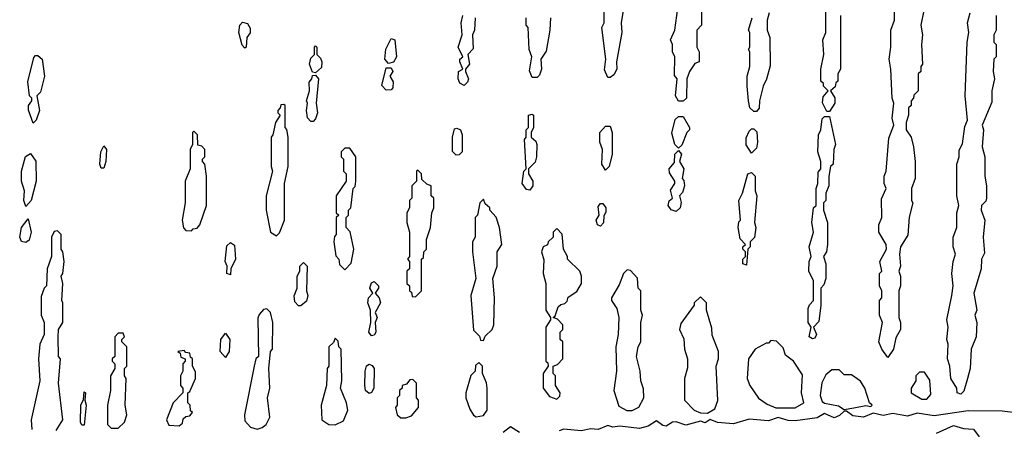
# Model space of a CAD drawing. Extents: x 2737310 to 2869991, y 870230 to 1012730.
# Tile 262 of 479: x 2766930 to 2770973, y 951946 to 953628. Entities that reach past the tile are written whole.
import ezdxf

# ---------------------------------------------------------------- set-up
doc = ezdxf.new("R2010")
doc.units = 0

msp = doc.modelspace()

# ---------------------------------------------------------------- linework, layer by layer
at = {"layer": '0CON02XD'}
for points in [[(2770667, 953787), (2770630, 953605), (2770637.5, 953565), (2770632.5, 953525), (2770637.5, 953445), (2770630, 953435), (2770630, 953415), (2770620, 953405), (2770620, 953335), (2770601.7, 953318.3), (2770600, 953305), (2770590, 953295), (2770590, 953275), (2770580, 953265), (2770580, 953235), (2770570, 953205), (2770570, 953175), (2770590, 953145), (2770600, 953105), (2770606.7, 953045), (2770607.5, 952975), (2770592.5, 952935), (2770592.5, 952885), (2770597.5, 952875), (2770583, 952817), (2770577, 952743), (2770547.5, 952695), (2770542.5, 952665), (2770547.5, 952615), (2770540, 952595), (2770547.5, 952575), (2770547.5, 952535), (2770540, 952515), (2770540, 952405), (2770547.5, 952385), (2770547.5, 952355), (2770528.3, 952321.7), (2770517.5, 952275), (2770495, 952240)], [(2769355, 953390), (2769345, 953390), (2769331.7, 953421.7), (2769337.5, 953465), (2769320, 953595), (2769330, 953615), (2769330, 953715)], [(2770255, 953250), (2770245, 953250), (2770226.4, 953286.4), (2770229.3, 953310.7), (2770250, 953335), (2770230, 953355), (2770230, 953365), (2770220, 953375), (2770220, 953425), (2770232.5, 953485), (2770227.5, 953545), (2770240, 953575), (2770240, 953705)], [(2770495, 952240), (2770470, 952275), (2770457.5, 952305), (2770472.5, 952385), (2770460, 952415), (2770460, 952475), (2770470, 952485), (2770470, 952515), (2770460, 952535), (2770460, 952585), (2770470, 952595), (2770462.5, 952635), (2770490, 952685), (2770487.5, 952705), (2770457.5, 952755), (2770457.5, 952785), (2770470, 952815), (2770468.3, 952891.7), (2770487.5, 952935), (2770480, 952955), (2770480, 952985), (2770487.5, 953005), (2770498.3, 953141.7), (2770520, 953195), (2770513.3, 953223.3), (2770520, 953285), (2770512.5, 953305), (2770507.5, 953425), (2770500, 953465), (2770507.5, 953515), (2770507.5, 953585), (2770522.5, 953625), (2770522.5, 953725)], [(2769407.5, 953665), (2769400, 953615), (2769402.5, 953575), (2769380, 953455), (2769382.5, 953425), (2769369.3, 953400.7), (2769355, 953390)], [(2769655, 953292.5), (2769635, 953292.5), (2769622.5, 953315), (2769630, 953385), (2769618.3, 953398.3), (2769620, 953475), (2769610, 953495), (2769610, 953525), (2769602.5, 953545), (2769620, 953585), (2769632.5, 953675)], [(2769730, 953685), (2769730, 953605), (2769710, 953585), (2769710, 953515), (2769720, 953495), (2769720, 953455), (2769701.7, 953448.3), (2769680, 953415), (2769670, 953385), (2769667.5, 953305), (2769655, 953292.5)], [(2770007.5, 953655), (2770000, 953625), (2770000, 953585), (2770010, 953555), (2770011.7, 953438.3), (2769997, 953383), (2769982.5, 953355), (2769967.5, 953295), (2769966.4, 953263.6), (2769955, 953250)], [(2770795, 952090), (2770780, 952095), (2770777.5, 952115), (2770754, 952155), (2770750, 952205), (2770740, 952235), (2770742.5, 952295), (2770737.5, 952315), (2770742.5, 952365), (2770737.5, 952395), (2770757.5, 952495), (2770762.5, 952535), (2770757.5, 952585), (2770762.5, 952635), (2770772.5, 952665), (2770762.5, 952695), (2770762.5, 952735), (2770777.5, 952775), (2770777.5, 952835), (2770786.7, 952865), (2770777.5, 952905), (2770777.5, 953035), (2770787.5, 953065), (2770788.3, 953091.7), (2770801.7, 953118.3), (2770810.7, 953189.3), (2770822.5, 953215), (2770812.5, 953315), (2770820, 953535), (2770827.5, 953575), (2770822.5, 953615), (2770832.5, 953655)], [(2767855, 953510), (2767843, 953523), (2767830, 953575), (2767833.3, 953605), (2767845, 953617.5), (2767865, 953612.5), (2767877, 953593), (2767876.4, 953573.6), (2767862.5, 953555), (2767860, 953515), (2767855, 953510)], [(2768755, 953357.5), (2768737, 953367), (2768730, 953385), (2768732.5, 953415), (2768750, 953425), (2768736.7, 953455), (2768737.5, 953465), (2768750, 953475), (2768730, 953515), (2768747.5, 953565), (2768742.5, 953615), (2768750, 953645)], [(2768800, 953635), (2768797.5, 953585), (2768790, 953565), (2768791.7, 953508.3), (2768770, 953485), (2768777.5, 953445), (2768760, 953425), (2768760, 953415), (2768772.5, 953385), (2768768.8, 953371.2), (2768755, 953357.5)], [(2769055, 953390), (2769035, 953390), (2769023, 953417), (2769032.5, 953475), (2769022.5, 953505), (2769017.5, 953595), (2769010, 953605), (2769010, 953635)], [(2769110, 953635), (2769107.5, 953585), (2769091.7, 953498.3), (2769070, 953465), (2769073.3, 953425), (2769065, 953400), (2769055, 953390)], [(2769955, 953250), (2769945, 953250), (2769927.5, 953265), (2769922.5, 953295), (2769917.5, 953355), (2769917.5, 953395), (2769927.5, 953435), (2769927.5, 953495), (2769922.5, 953505), (2769927.5, 953515), (2769927.5, 953575), (2769922.5, 953585), (2769937.5, 953635)], [(2770300, 953645), (2770300, 953425), (2770290, 953405), (2770290, 953375), (2770281.7, 953368.3), (2770278.3, 953351.7), (2770260, 953335), (2770277, 953307), (2770277.5, 953285), (2770255, 953250)], [(2770940, 953645), (2770940, 953585), (2770930, 953565), (2770930, 953535), (2770940, 953525), (2770940, 953475), (2770930, 953465), (2770927.5, 953415), (2770932.5, 953385), (2770922.5, 953335), (2770921.7, 953288.3), (2770882.5, 953195), (2770887.5, 953175), (2770882.5, 953105), (2770892.5, 953065), (2770892.5, 952985), (2770900, 952945), (2770900, 952895), (2770897, 952883), (2770880, 952865), (2770877.5, 952845), (2770892.5, 952805), (2770886.7, 952735), (2770891.7, 952668.3), (2770880, 952645), (2770877.5, 952605), (2770847.5, 952505), (2770860, 952435), (2770852.5, 952415), (2770860, 952385), (2770857.5, 952325), (2770837.5, 952275), (2770832.5, 952195), (2770822.5, 952155), (2770807, 952103), (2770795, 952090)], [(2768445, 953447.5), (2768430, 953465), (2768433.6, 953506.4), (2768455, 953550), (2768470, 953545), (2768476.7, 953475), (2768465, 953452.5), (2768445, 953447.5)], [(2768145, 953410), (2768131.7, 953411.7), (2768120, 953445), (2768125, 953470), (2768140, 953485), (2768140, 953515), (2768145, 953520), (2768150, 953515), (2768150, 953485), (2768165, 953470), (2768170, 953455), (2768168.8, 953431.2), (2768145, 953410)], [(2766985, 953202.5), (2766966.4, 953256.4), (2766966.7, 953275), (2766980, 953295), (2766980, 953305), (2766970, 953315), (2766963, 953373), (2766988.3, 953471.7), (2766995, 953480), (2767005, 953480), (2767022.5, 953465), (2767032.5, 953395), (2767015, 953330), (2767000, 953315), (2767011.2, 953255), (2766997.5, 953215), (2766985, 953202.5)], [(2768435, 953337.5), (2768417, 953357), (2768435, 953430), (2768455, 953430), (2768462.5, 953415), (2768450, 953395), (2768463, 953373), (2768462.5, 953347.5), (2768455, 953340), (2768435, 953337.5)], [(2768135, 953210), (2768125, 953210), (2768112.5, 953225), (2768107.5, 953255), (2768112.5, 953285), (2768107.5, 953295), (2768120, 953335), (2768118.3, 953371.7), (2768130, 953385), (2768131.7, 953398.3), (2768145, 953400), (2768157.5, 953385), (2768147.5, 953285), (2768153.3, 953245), (2768145, 953220), (2768135, 953210)], [(2767985, 952740), (2767997, 952753), (2768016.7, 952805), (2768017.5, 952955), (2768032.5, 953025), (2768032.5, 953145), (2768027, 953177), (2768020, 953185), (2768020, 953275), (2768015, 953280), (2768001.7, 953278.3), (2768000, 953265), (2767990, 953255), (2767990, 953245), (2768000, 953235), (2767980, 953205), (2767970, 953155), (2767962.5, 953145), (2767962.5, 953025), (2767967.5, 953005), (2767942.5, 952905), (2767942.5, 952845), (2767960, 952755), (2767985, 952740)], [(2769025, 952927.5), (2769010.7, 952930.7), (2768993.3, 952955), (2769000, 953005), (2769010, 953015), (2769002.5, 953135), (2769010, 953145), (2769010, 953175), (2769020, 953185), (2769020, 953235), (2769035, 953240), (2769040, 953235), (2769040, 953185), (2769030, 953165), (2769030, 953145), (2769048.8, 953128.8), (2769053.3, 953115), (2769052.5, 953065), (2769047, 953043), (2769020, 953015), (2769020, 952995), (2769036.7, 952965), (2769036.7, 952945), (2769025, 952927.5)], [(2769635, 953100), (2769620, 953115), (2769608.3, 953161.7), (2769621.7, 953218.3), (2769635, 953230), (2769655, 953230), (2769680, 953185), (2769680, 953175), (2769670, 953165), (2769648.3, 953111.7), (2769635, 953100)], [(2770185, 952317.5), (2770172.5, 952325), (2770180, 952365), (2770167.5, 952385), (2770168.3, 952441.7), (2770173, 952457), (2770190, 952475), (2770190, 952555), (2770170, 952595), (2770172.5, 952635), (2770180, 952655), (2770172.5, 952695), (2770190, 952755), (2770182.5, 952795), (2770190, 952855), (2770200, 952865), (2770200, 952935), (2770207.5, 952955), (2770208.3, 953001.7), (2770220, 953015), (2770220, 953045), (2770207.5, 953085), (2770210, 953155), (2770220, 953175), (2770225, 953220), (2770235, 953230), (2770255, 953230), (2770280, 953115), (2770272.5, 953095), (2770270, 953035), (2770260, 953025), (2770252.5, 952985), (2770252.5, 952945), (2770240, 952915), (2770240, 952885), (2770230, 952875), (2770230, 952845), (2770247.5, 952795), (2770247.5, 952705), (2770242.5, 952675), (2770230, 952655), (2770240, 952625), (2770240, 952565), (2770231.7, 952538.3), (2770220, 952525), (2770220, 952455), (2770211.7, 952388.3), (2770190, 952365), (2770202.5, 952335), (2770195, 952320), (2770185, 952317.5)], [(2767635, 952760), (2767641.7, 952768.3), (2767658.3, 952771.7), (2767670, 952785), (2767697.5, 952865), (2767697.5, 952985), (2767690, 953035), (2767680, 953045), (2767680, 953055), (2767690, 953065), (2767690, 953095), (2767678.3, 953108.3), (2767661.7, 953111.7), (2767660, 953155), (2767645, 953170), (2767640, 953165), (2767640, 953115), (2767630, 953095), (2767630, 953015), (2767610, 952965), (2767610, 952875), (2767597.5, 952805), (2767603, 952773), (2767611.7, 952761.7), (2767635, 952760)], [(2768721.7, 953071.7), (2768707, 953087), (2768706.7, 953145), (2768715, 953180), (2768725, 953182.5), (2768740, 953175), (2768746.7, 953155), (2768747.5, 953085), (2768735, 953072.5), (2768721.7, 953071.7)], [(2769335, 953010), (2769320, 953035), (2769322.5, 953095), (2769312.5, 953125), (2769312.5, 953165), (2769335, 953190), (2769355, 953190), (2769362.5, 953165), (2769362.5, 953075), (2769350, 953025), (2769335, 953010)], [(2769935, 953080), (2769913.6, 953113.6), (2769913, 953143), (2769925, 953170), (2769935, 953180), (2769945, 953180), (2769957, 953167), (2769960, 953125), (2769955, 953100), (2769935, 953080)], [(2767275, 953017.5), (2767265, 953017.5), (2767258.8, 953035), (2767263.3, 953085), (2767275, 953110), (2767286.7, 953095), (2767283.3, 953045), (2767275, 953017.5)], [(2768265, 952600), (2768291.7, 952628.3), (2768302.5, 952685), (2768287, 952757), (2768270, 952775), (2768270, 952815), (2768280, 952825), (2768280, 952845), (2768290, 952855), (2768300, 952935), (2768307, 952943), (2768310, 952965), (2768310, 953065), (2768285, 953100), (2768265, 953100), (2768250, 953085), (2768250, 953065), (2768260, 953055), (2768260, 953005), (2768270, 952995), (2768270, 952965), (2768230, 952905), (2768230, 952835), (2768240, 952825), (2768230, 952815), (2768230, 952745), (2768223, 952737), (2768220, 952715), (2768228.3, 952658.3), (2768240, 952645), (2768243, 952623), (2768265, 952600)], [(2769625, 952840), (2769605, 952847.5), (2769593.3, 952865), (2769596.4, 952883.6), (2769610, 952895), (2769603, 952927), (2769620, 952955), (2769620, 952965), (2769598.3, 952998.3), (2769597.5, 953015), (2769618.3, 953041.7), (2769620, 953075), (2769635, 953090), (2769647.5, 953075), (2769640, 953045), (2769657.5, 953015), (2769650, 952975), (2769657, 952967), (2769660, 952945), (2769651.7, 952918.3), (2769640, 952905), (2769646.7, 952876.7), (2769642.5, 952855), (2769625, 952840)], [(2766955, 952860), (2766947.5, 952885), (2766950, 952925), (2766937.5, 952965), (2766937.5, 953005), (2766953.9, 953066.1), (2766975, 953077.5), (2766996.4, 953046.4), (2766997.5, 952965), (2766977.5, 952885), (2766955, 952860)], [(2768555, 952490), (2768580, 952515), (2768580, 952645), (2768588.3, 952651.7), (2768590, 952675), (2768600, 952685), (2768600, 952725), (2768617.5, 952775), (2768622.5, 952835), (2768630, 952855), (2768630, 952895), (2768620, 952905), (2768620, 952945), (2768601.7, 952951.7), (2768581.7, 952971.7), (2768580, 952995), (2768565, 953010), (2768560, 953005), (2768560, 952965), (2768540, 952945), (2768540, 952895), (2768530, 952885), (2768530, 952855), (2768520, 952835), (2768520, 952795), (2768530, 952755), (2768530, 952655), (2768522.5, 952645), (2768530, 952635), (2768530, 952605), (2768520, 952595), (2768520, 952545), (2768530, 952535), (2768530, 952515), (2768538.3, 952508.3), (2768541.7, 952491.7), (2768555, 952490)], [(2769915, 952620), (2769900, 952625), (2769900, 952645), (2769910, 952655), (2769910, 952675), (2769900, 952685), (2769900, 952695), (2769910, 952705), (2769888.3, 952728.3), (2769880, 952775), (2769883, 952797), (2769890, 952805), (2769882.5, 952885), (2769897.5, 952915), (2769920, 952995), (2769935, 953000), (2769950, 952985), (2769950, 952925), (2769957.5, 952905), (2769947.5, 952795), (2769952.5, 952775), (2769947, 952733), (2769930, 952715), (2769930, 952695), (2769920, 952685), (2769915, 952620)], [(2768835, 952310), (2768841.7, 952328.3), (2768870, 952355), (2768877.5, 952375), (2768880, 952485), (2768872.5, 952565), (2768890, 952615), (2768890, 952675), (2768910, 952705), (2768900, 952775), (2768887, 952817), (2768860, 952845), (2768860, 952855), (2768841.7, 952871.7), (2768835, 952890), (2768820, 952875), (2768810, 952825), (2768800, 952815), (2768800, 952735), (2768790, 952715), (2768790, 952675), (2768802.5, 952565), (2768782.5, 952495), (2768793, 952353), (2768818.3, 952328.3), (2768821.7, 952311.7), (2768835, 952310)], [(2769315, 952780), (2769302.5, 952785), (2769297.5, 952805), (2769310, 952825), (2769305, 952860), (2769315, 952872.5), (2769325, 952872.5), (2769337.5, 952855), (2769337, 952837), (2769328.3, 952821.7), (2769327, 952793), (2769315, 952780)], [(2766955, 952712.5), (2766937, 952717), (2766930, 952735), (2766937.5, 952775), (2766965, 952810), (2766976.7, 952755), (2766968.3, 952721.7), (2766955, 952712.5)], [(2769135, 952070), (2769148.3, 952081.7), (2769150, 952095), (2769130, 952125), (2769130, 952165), (2769120, 952175), (2769120, 952205), (2769138.3, 952211.7), (2769160, 952235), (2769160, 952305), (2769150, 952315), (2769150, 952345), (2769160, 952355), (2769160, 952375), (2769138.3, 952398.3), (2769120, 952405), (2769128.3, 952411.7), (2769141.7, 952448.3), (2769151.7, 952458.3), (2769168.3, 952461.7), (2769178.3, 952471.7), (2769181.7, 952488.3), (2769218.3, 952511.7), (2769237.5, 952545), (2769237.5, 952575), (2769230, 952595), (2769180, 952645), (2769180, 952655), (2769162.5, 952685), (2769157, 952747), (2769135, 952770), (2769120, 952755), (2769120, 952735), (2769100, 952715), (2769096.7, 952703.3), (2769080, 952695), (2769072.5, 952675), (2769081.7, 952641.7), (2769080, 952585), (2769090, 952545), (2769090, 952435), (2769110, 952405), (2769110, 952395), (2769090, 952365), (2769090, 952225), (2769098.3, 952218.3), (2769100, 952205), (2769080, 952175), (2769080, 952115), (2769105, 952080), (2769135, 952070)], [(2767079.3, 951940.7), (2767107.5, 951985), (2767090, 952135), (2767097.5, 952235), (2767090, 952245), (2767087.5, 952325), (2767090, 952355), (2767107.5, 952385), (2767107.5, 952465), (2767102.5, 952475), (2767107.5, 952545), (2767100, 952575), (2767107.5, 952585), (2767112.5, 952635), (2767107.5, 952675), (2767100, 952685), (2767100, 952745), (2767085, 952760), (2767071.7, 952758.3), (2767060, 952735), (2767060, 952655), (2767042.5, 952605), (2767040, 952535), (2767030, 952525), (2767018.3, 952491.7), (2767017.5, 952415), (2767030, 952385), (2767030, 952335), (2767012.5, 952295), (2767007.5, 952235), (2767012.5, 952145), (2766977.5, 951985), (2766980, 951945)], [(2767795, 952580), (2767780, 952585), (2767782.5, 952615), (2767773.3, 952635), (2767780.7, 952699.3), (2767795, 952712.5), (2767811.7, 952701.7), (2767816.7, 952645), (2767797.5, 952605), (2767795, 952580)], [(2768085, 952452.5), (2768075, 952452.5), (2768059.3, 952469.3), (2768056.4, 952493.6), (2768070, 952525), (2768070, 952575), (2768080, 952595), (2768080, 952615), (2768095, 952630), (2768110, 952615), (2768107.5, 952515), (2768113.3, 952495), (2768108.3, 952471.7), (2768085, 952452.5)], [(2769445, 952023.3), (2769473, 952037), (2769492.5, 952075), (2769491.7, 952111.7), (2769480, 952145), (2769477.5, 952185), (2769462.5, 952245), (2769470, 952285), (2769480, 952305), (2769480, 952385), (2769487.5, 952415), (2769480, 952435), (2769480, 952515), (2769470, 952525), (2769467, 952567), (2769438.3, 952598.3), (2769425, 952600), (2769410, 952585), (2769391.7, 952538.3), (2769360, 952485), (2769360, 952475), (2769381.7, 952441.7), (2769390, 952405), (2769387.5, 952335), (2769377.5, 952285), (2769380, 952185), (2769370, 952105), (2769390.7, 952040.7), (2769423.6, 952023.6), (2769445, 952023.3)], [(2768375, 952330), (2768363.3, 952345), (2768372.5, 952385), (2768370, 952435), (2768360, 952465), (2768362.5, 952485), (2768380, 952505), (2768367.5, 952525), (2768370, 952535), (2768375, 952547.5), (2768385, 952552.5), (2768403.3, 952535), (2768403.3, 952525), (2768390, 952505), (2768406.1, 952486.1), (2768411.2, 952465), (2768390, 952425), (2768397.5, 952405), (2768390, 952385), (2768392.5, 952345), (2768385, 952332.5), (2768375, 952330)], [(2769755, 952012.5), (2769785, 952030), (2769796.4, 952063.6), (2769790, 952205), (2769800, 952235), (2769800, 952265), (2769773, 952333), (2769771.7, 952361.7), (2769750, 952435), (2769750, 952465), (2769725, 952490), (2769700, 952465), (2769700, 952455), (2769645, 952380), (2769640, 952355), (2769657, 952317), (2769660, 952275), (2769672.5, 952235), (2769671.7, 952198.3), (2769660, 952155), (2769660, 952065), (2769700, 952025), (2769725, 952013.3), (2769755, 952012.5)], [(2767905, 951946.7), (2767925, 951953.3), (2767942.5, 951965), (2767956.7, 951995), (2767947.5, 952075), (2767956.7, 952115), (2767952.5, 952195), (2767960, 952265), (2767967.5, 952275), (2767970, 952385), (2767960, 952425), (2767945, 952440), (2767931.7, 952438.3), (2767913, 952417), (2767908.3, 952401.7), (2767910, 952245), (2767900, 952235), (2767892.5, 952205), (2767853.3, 952005), (2767855, 951980), (2767877.5, 951955), (2767905, 951946.7)], [(2767335, 951950), (2767360, 951975), (2767370, 952005), (2767362.5, 952045), (2767367.5, 952155), (2767360, 952165), (2767360, 952195), (2767370, 952205), (2767370, 952285), (2767350, 952305), (2767350, 952315), (2767360, 952325), (2767355, 952340), (2767335, 952340), (2767320, 952325), (2767320, 952245), (2767310, 952235), (2767310, 952225), (2767320, 952215), (2767320, 952195), (2767302.5, 952165), (2767302.5, 952105), (2767290, 952045), (2767290, 951965), (2767305, 951950), (2767335, 951950)], [(2767775, 952240), (2767753.8, 952265), (2767756.2, 952315), (2767775, 952340), (2767793.3, 952315), (2767790, 952265), (2767775, 952240)], [(2768225, 951963.8), (2768259.3, 951980.7), (2768277.5, 952025), (2768272.5, 952055), (2768247.5, 952115), (2768252.5, 952145), (2768250, 952275), (2768240, 952285), (2768238.3, 952308.3), (2768225, 952320), (2768218.3, 952301.7), (2768200, 952285), (2768200, 952205), (2768192.5, 952195), (2768190, 952125), (2768167.5, 952045), (2768170, 951985), (2768200, 951965), (2768225, 951963.8)], [(2770115, 952033.8), (2770150, 952055), (2770140, 952095), (2770145, 952170), (2770107.5, 952225), (2770075, 952250), (2770065, 952280), (2770038.3, 952308.3), (2770015, 952310), (2770005, 952300), (2769995, 952300), (2769950, 952275), (2769922.5, 952235), (2769917.5, 952155), (2769927.5, 952125), (2769963.6, 952073.6), (2769999.3, 952049.3), (2770035, 952033.8), (2770115, 952033.8)], [(2767585, 951960), (2767598.3, 951971.7), (2767601.7, 951988.3), (2767611.7, 951998.3), (2767628.3, 952001.7), (2767640, 952015), (2767631.7, 952021.7), (2767630, 952045), (2767620, 952055), (2767620, 952095), (2767628.3, 952101.7), (2767652.5, 952155), (2767651.7, 952181.7), (2767640, 952205), (2767640, 952235), (2767631.7, 952241.7), (2767628.3, 952258.3), (2767611.7, 952261.7), (2767605, 952270), (2767580, 952265), (2767588.3, 952258.3), (2767591.7, 952241.7), (2767610, 952235), (2767610, 952225), (2767600, 952215), (2767600, 952185), (2767590, 952165), (2767590, 952125), (2767600, 952115), (2767600, 952095), (2767560, 952055), (2767532.5, 951985), (2767543, 951963), (2767585, 951960)], [(2768365, 952092.5), (2768350, 952105), (2768346.7, 952125), (2768348.8, 952185), (2768354.2, 952205.8), (2768365, 952213.3), (2768378, 952208), (2768386, 952195), (2768383.8, 952115), (2768375, 952097.5), (2768365, 952092.5)], [(2768805, 951997.5), (2768835, 952002.5), (2768850, 952025), (2768850, 952115), (2768847, 952137), (2768830, 952175), (2768830, 952205), (2768815, 952220), (2768801.7, 952208.3), (2768800, 952185), (2768783, 952167), (2768762.5, 952095), (2768762.5, 952075), (2768778.3, 952028.3), (2768793.6, 952003.6), (2768805, 951997.5)], [(2770315, 952027.5), (2770355, 952034.3), (2770405, 952043.3), (2770425, 952040), (2770430, 952045), (2770420, 952055), (2770400, 952115), (2770383, 952143), (2770345, 952170), (2770315, 952170), (2770295, 952190), (2770265, 952190), (2770240.7, 952169.3), (2770223.6, 952136.4), (2770216.7, 952085), (2770225, 952060), (2770235, 952052.5), (2770291.7, 952041.7), (2770315, 952027.5)], [(2770655, 952070), (2770671.7, 952088.3), (2770667, 952147), (2770645, 952180), (2770625, 952180), (2770610, 952165), (2770610, 952145), (2770590, 952115), (2770590, 952095), (2770635, 952070), (2770655, 952070)], [(2768515, 951992.5), (2768538.3, 952001.7), (2768567.5, 952035), (2768567.5, 952065), (2768560, 952075), (2768560, 952135), (2768545, 952150), (2768531.7, 952148.3), (2768518.3, 952131.7), (2768500, 952125), (2768500, 952115), (2768490, 952105), (2768490, 952085), (2768480, 952075), (2768480, 952045), (2768472.5, 952035), (2768480, 952005), (2768495, 951992.5), (2768515, 951992.5)], [(2767195, 951962.5), (2767185, 951962.5), (2767180, 951975), (2767181.2, 952045), (2767191.7, 952068.3), (2767195, 952100), (2767200, 952095), (2767197.5, 952065), (2767203.3, 952045), (2767195, 951962.5)], [(2771065, 952007.5), (2770965, 952020), (2770825, 952022.1), (2770685, 952001.1), (2770615, 952011.5), (2770575, 951999.6), (2770515, 952010.5), (2770475, 952003.1), (2770435, 952012.5), (2770395, 951996.1), (2770351.3, 952001.3), (2770325, 952020), (2770315, 952020), (2770297, 952003), (2770275, 951993.6), (2770235, 952010.8), (2770205, 951992.9), (2770115, 951980), (2770085, 951981.8), (2770045, 951994.4), (2770005, 951981.2), (2769925, 951986.9), (2769861.1, 951968.9), (2769795, 951974.4), (2769765, 951986.7), (2769745, 951972.5), (2769725, 951978.8), (2769665, 951963.5), (2769625, 951977.1), (2769610, 951975), (2769585, 951959.1), (2769571.6, 951961.6), (2769545, 951980), (2769510.9, 951959.1), (2769475, 951949.5), (2769395, 951958.5), (2769365, 951954.4), (2769345, 951961.9), (2769305, 951944.4), (2769275, 951947.8), (2769235, 951939.4), (2769165, 951946.9), (2769145, 951939.5)], [(2768982.8, 951932.8), (2768945, 951955.8), (2768915, 951932.5)], [(2770695, 951930), (2770765, 951962), (2770805, 951948.8), (2770846.2, 951946.2), (2770870, 951915)]]:
    msp.add_lwpolyline(points, dxfattribs=at)

doc.saveas('drawing.dxf')
